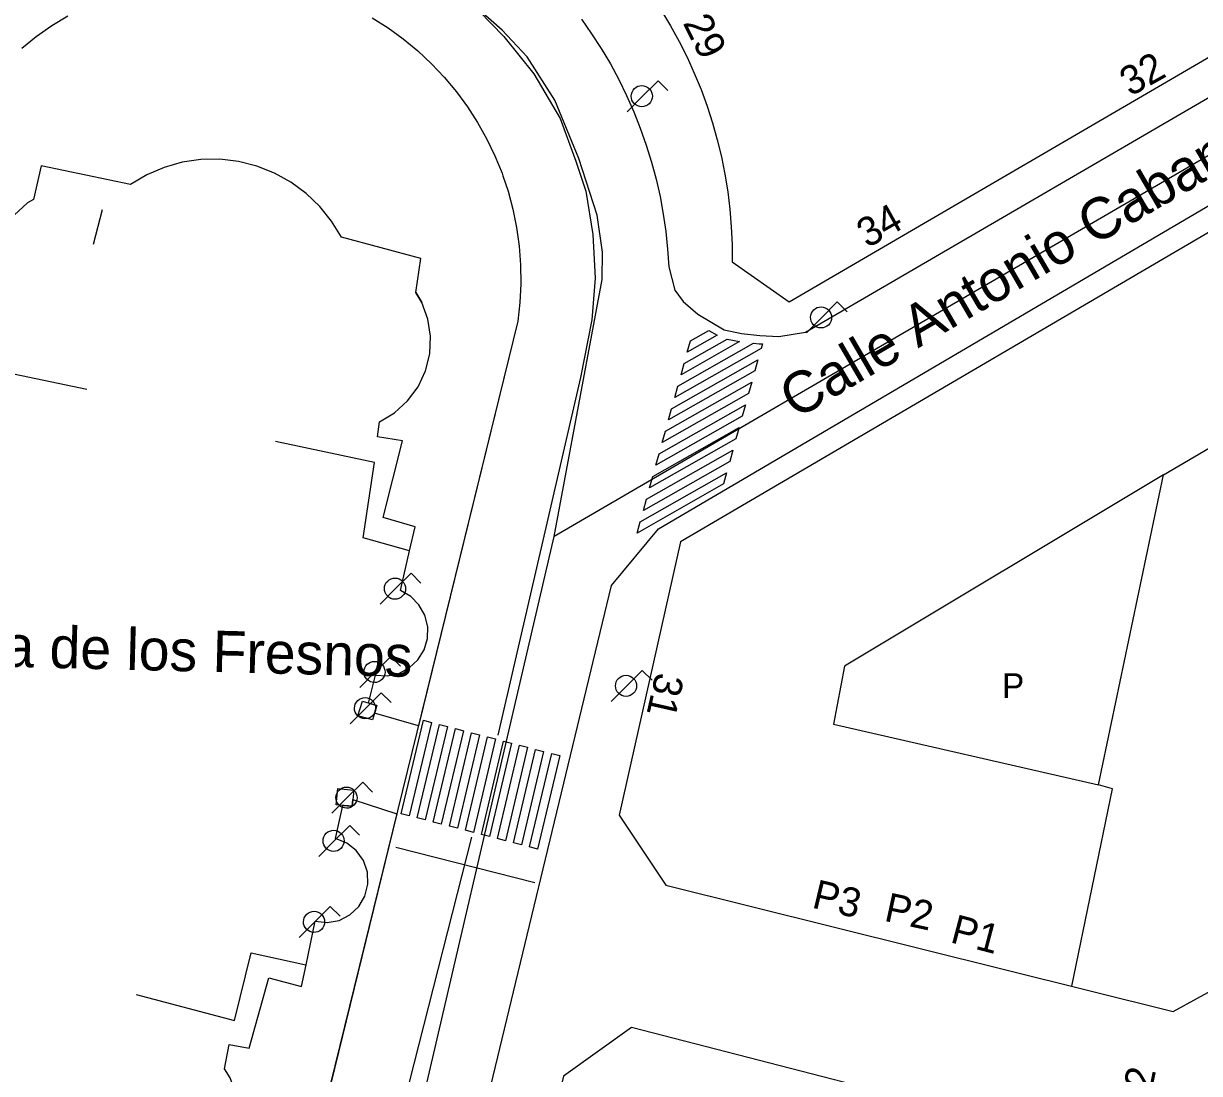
# Model space of a CAD drawing. Extents: x 282771 to 285132, y 4823109 to 4825496.
# Drawn here: x 284987.7 to 285058.8, y 4823388.8 to 4823452.2 of the extents above; entities that cross this region are included whole.
import ezdxf

# ---------------------------------------------------------------- set-up
doc = ezdxf.new("R2010")
doc.units = 0
for name, color, linetype in [('ACERA-BORDILLO', 7, 'Continuous'), ('ACERA-INTERIOR', 7, 'Continuous'), ('CALLE-EJE', 7, 'Continuous'), ('CALLE-TEXTO', 7, 'Continuous'), ('EDIFICIO', 7, 'Continuous'), ('FAROLA', 7, 'Continuous'), ('INTERIOR-EDIFICIO', 7, 'Continuous'), ('MEDIANERA', 7, 'Continuous'), ('NUM-INTERIOR', 7, 'Continuous'), ('NUM-LOCAL', 7, 'Continuous'), ('NUM-PORTAL', 7, 'Continuous'), ('PASO-PEATONES', 7, 'Continuous'), ('SENAL-VIARIA', 7, 'Continuous'), ('TXT-ALTURA-EDIFICIO', 7, 'Continuous'), ('ZONA-VERDE', 7, 'Continuous')]:
    doc.layers.add(name, color=color, linetype=linetype)

msp = doc.modelspace()

# ---------------------------------------------------------------- linework, layer by layer
at = {"layer": 'ACERA-BORDILLO'}
for points in [[(285021.433, 4823452.453), (285022.053, 4823451.573), (285022.633, 4823450.673), (285023.183, 4823449.753), (285023.693, 4823448.803), (285024.163, 4823447.843), (285024.603, 4823446.863), (285024.993, 4823445.863), (285025.353, 4823444.853), (285025.673, 4823443.823), (285025.943, 4823442.793), (285026.183, 4823441.743), (285026.373, 4823440.683), (285026.533, 4823439.623), (285026.643, 4823438.563), (285026.713, 4823437.493), (285027.083, 4823436.093), (285027.583, 4823435.403), (285028.473, 4823434.643), (285030.063, 4823433.683), (285031.113, 4823433.463), (285032.213, 4823433.353), (285033.353, 4823433.293), (285034.963, 4823433.543), (285073.374, 4823455.913)], [(284987.623, 4823450.702), (284988.503, 4823451.412), (284989.433, 4823452.062), (284990.403, 4823452.662)], [(285008.793, 4823452.533), (285009.753, 4823451.923), (285010.673, 4823451.263), (285011.543, 4823450.543), (285012.373, 4823449.763), (285013.153, 4823448.943), (285013.883, 4823448.073), (285014.553, 4823447.163), (285015.163, 4823446.203), (285015.723, 4823445.213), (285016.213, 4823444.193), (285016.643, 4823443.143), (285016.693, 4823442.983)], [(285014.443, 4823381.772), (285023.253, 4823418.252), (285026.093, 4823421.672), (285065.93, 4823445.056)], [(285016.693, 4823442.983), (285017.003, 4823442.073), (285017.293, 4823440.973), (285017.523, 4823439.863), (285017.673, 4823438.743), (285017.763, 4823437.613), (285017.773, 4823436.473), (285017.723, 4823435.343), (285017.603, 4823434.222), (285004.233, 4823379.822)]]:
    msp.add_lwpolyline(points, dxfattribs=at)
at = {"layer": 'ACERA-INTERIOR'}
msp.add_line((284991.963, 4823438.872), (284992.513, 4823440.962), dxfattribs=at)
for points in [[(284991.553, 4823430.092), (284985.863, 4823431.282), (284984.823, 4823427.152), (284981.883, 4823427.712)], [(285011.053, 4823420.342), (285008.243, 4823421.132), (285008.933, 4823425.672), (285002.953, 4823426.942)], [(285008.813, 4823410.132), (285007.933, 4823410.392), (285008.203, 4823411.272), (285009.073, 4823411.002), (285008.813, 4823410.132)], [(285007.593, 4823404.922), (285006.613, 4823405.012), (285006.723, 4823405.992), (285007.683, 4823405.892), (285007.593, 4823404.922)], [(284994.533, 4823393.552), (285000.483, 4823391.982), (285001.483, 4823396.072), (285004.793, 4823395.342)]]:
    msp.add_lwpolyline(points, dxfattribs=at)
at = {"layer": 'CALLE-EJE'}
for points in [[(285019.783, 4823421.212), (285022.693, 4823436.733), (285022.704, 4823438.389), (285022.386, 4823440.621), (285021.27, 4823444.048), (285019.835, 4823447.555), (285018.162, 4823450.185), (285016.647, 4823451.779), (285014.655, 4823453.532), (285010.431, 4823455.764), (285005.728, 4823457.836), (285001.973, 4823458.943)], [(285079.932, 4823456.234), (285019.783, 4823421.212)], [(285009.773, 4823378.252), (285019.783, 4823421.212)]]:
    msp.add_lwpolyline(points, dxfattribs=at)
at = {"layer": 'EDIFICIO'}
for points in [[(285026.273, 4823452.953), (285026.823, 4823452.043), (285027.333, 4823451.113), (285027.813, 4823450.163), (285028.253, 4823449.193), (285028.663, 4823448.203), (285029.023, 4823447.203), (285029.353, 4823446.193), (285029.643, 4823445.163), (285029.893, 4823444.133), (285030.103, 4823443.083), (285030.273, 4823442.033), (285030.393, 4823440.973), (285030.483, 4823439.913), (285030.533, 4823438.853), (285030.543, 4823437.793), (285033.983, 4823435.383), (285062.713, 4823452.123), (285053.724, 4823467.223)], [(285057.173, 4823392.532), (285061.583, 4823394.953), (285071.073, 4823440.173), (285068.263, 4823444.803), (285027.413, 4823420.882), (285023.723, 4823404.392), (285026.533, 4823400.162), (285057.173, 4823392.532)], [(285017.363, 4823375.972), (285044.132, 4823333.972), (285049.042, 4823335.252), (285058.243, 4823379.052), (285055.513, 4823383.732), (285049.443, 4823385.112), (285024.463, 4823391.562), (285020.343, 4823388.622), (285017.363, 4823375.972)]]:
    msp.add_lwpolyline(points, dxfattribs=at)
at = {"layer": 'FAROLA'}
for p, q in [((285026.063, 4823448.733), (285025.123, 4823447.803)), ((285026.653, 4823448.143), (285026.063, 4823448.733)), ((285025.123, 4823447.803), (285024.193, 4823446.863)), ((285036.893, 4823435.373), (285035.953, 4823434.443)), ((285037.483, 4823434.783), (285036.893, 4823435.373)), ((285035.953, 4823434.443), (285035.023, 4823433.503)), ((285011.153, 4823418.992), (285010.213, 4823418.062)), ((285011.743, 4823418.402), (285011.153, 4823418.992)), ((285010.213, 4823418.062), (285009.283, 4823417.122)), ((285009.913, 4823413.962), (285008.973, 4823413.032)), ((285010.503, 4823413.372), (285009.913, 4823413.962)), ((285008.973, 4823413.032), (285008.043, 4823412.092)), ((285025.111, 4823413.123), (285024.171, 4823412.193)), ((285025.701, 4823412.533), (285025.111, 4823413.123)), ((285024.171, 4823412.193), (285023.241, 4823411.253)), ((285009.343, 4823411.772), (285008.403, 4823410.842)), ((285009.933, 4823411.182), (285009.343, 4823411.772)), ((285008.403, 4823410.842), (285007.473, 4823409.902)), ((285008.223, 4823406.372), (285007.283, 4823405.442)), ((285008.813, 4823405.782), (285008.223, 4823406.372)), ((285007.283, 4823405.442), (285006.353, 4823404.502)), ((285007.443, 4823403.762), (285006.503, 4823402.832)), ((285008.033, 4823403.172), (285007.443, 4823403.762)), ((285006.503, 4823402.832), (285005.573, 4823401.892)), ((285006.263, 4823398.872), (285005.323, 4823397.942)), ((285006.853, 4823398.282), (285006.263, 4823398.872)), ((285005.323, 4823397.942), (285004.393, 4823397.002))]:
    msp.add_line(p, q, dxfattribs=at)
msp.add_circle((285024.131, 4823412.193), 0.638, dxfattribs=at)
for centre, major_axis in [((285025.083, 4823447.803), (0.361, 0.526)), ((285035.913, 4823434.443), (0.361, 0.525)), ((285010.173, 4823418.062), (0.362, 0.525)), ((285008.933, 4823413.032), (0.362, 0.525)), ((285008.363, 4823410.842), (0.362, 0.525)), ((285007.243, 4823405.442), (0.362, 0.525)), ((285006.463, 4823402.832), (0.362, 0.525)), ((285005.283, 4823397.942), (0.362, 0.525))]:
    msp.add_ellipse(centre, major_axis=major_axis, ratio=0.999979, dxfattribs=at)
at = {"layer": 'INTERIOR-EDIFICIO'}
msp.add_lwpolyline([(285037.323, 4823413.372), (285036.653, 4823409.872), (285052.663, 4823406.213), (285056.603, 4823424.933), (285037.323, 4823413.372)], dxfattribs=at)
at = {"layer": 'MEDIANERA'}
for points in [[(285056.603, 4823424.933), (285060.303, 4823427.113), (285062.143, 4823425.053), (285067.813, 4823424.653)], [(285051.053, 4823394.052), (285053.513, 4823405.973), (285052.663, 4823406.213)]]:
    msp.add_lwpolyline(points, dxfattribs=at)
at = {"layer": 'PASO-PEATONES'}
for points in [[(285027.832, 4823432.343), (285028.021, 4823433.025), (285029.136, 4823433.658), (285029.627, 4823433.362)], [(285027.073, 4823429.613), (285027.263, 4823430.295), (285031.832, 4823432.888), (285032.175, 4823432.854), (285032.364, 4823432.844), (285032.289, 4823432.573)], [(285027.453, 4823430.978), (285027.642, 4823431.66), (285030.24, 4823433.135), (285030.98, 4823432.98)], [(285026.694, 4823428.248), (285026.884, 4823428.931), (285032.099, 4823431.89), (285031.91, 4823431.208)], [(285026.315, 4823426.883), (285026.505, 4823427.566), (285031.72, 4823430.525), (285031.531, 4823429.843)], [(285025.936, 4823425.518), (285026.125, 4823426.201), (285031.341, 4823429.16), (285031.151, 4823428.478)], [(285025.557, 4823424.153), (285025.746, 4823424.836), (285030.962, 4823427.795), (285030.772, 4823427.113)], [(285025.178, 4823422.788), (285025.367, 4823423.471), (285030.583, 4823426.43), (285030.393, 4823425.748)], [(285024.798, 4823421.423), (285024.988, 4823422.106), (285030.203, 4823425.065), (285030.014, 4823424.383)], [(285010.551, 4823404.47), (285011.891, 4823410.112), (285012.375, 4823409.987), (285011.036, 4823404.344)], [(285011.52, 4823404.219), (285012.86, 4823409.862), (285013.344, 4823409.737), (285012.004, 4823404.094)], [(285012.488, 4823403.969), (285013.828, 4823409.611), (285014.312, 4823409.486), (285012.972, 4823403.843)], [(285013.456, 4823403.718), (285014.796, 4823409.361), (285015.28, 4823409.235), (285013.94, 4823403.593)], [(285014.425, 4823403.468), (285015.765, 4823409.11), (285016.249, 4823408.985), (285014.909, 4823403.342)], [(285015.393, 4823403.217), (285016.733, 4823408.86), (285017.217, 4823408.734), (285015.877, 4823403.092)], [(285016.361, 4823402.967), (285017.701, 4823408.609), (285018.185, 4823408.484), (285016.845, 4823402.841)], [(285017.33, 4823402.716), (285018.67, 4823408.359), (285019.154, 4823408.233), (285017.814, 4823402.591)], [(285018.298, 4823402.466), (285019.638, 4823408.108), (285020.122, 4823407.983), (285018.782, 4823402.34)]]:
    msp.add_lwpolyline(points, close=True, dxfattribs=at)
at = {"layer": 'SENAL-VIARIA'}
msp.add_line((285010.227, 4823402.454), (285018.619, 4823400.308), dxfattribs=at)
for points in [[(285014.486, 4823453.738), (285016.755, 4823451.396), (285018.558, 4823449.157), (285020.143, 4823446.451), (285021.106, 4823443.87), (285021.697, 4823442.066), (285022.132, 4823439.454), (285022.257, 4823436.811), (285022.07, 4823434.292), (285021.386, 4823430.809), (285016.384, 4823409.216)], [(284987.65, 4823363.454), (284990.013, 4823363.649), (284992.606, 4823364.076), (284995.128, 4823365.076), (284998.165, 4823366.587), (285000.296, 4823368.009), (285002.09, 4823369.359), (285004.493, 4823371.691), (285005.914, 4823373.611), (285007.068, 4823375.565), (285008.098, 4823377.68), (285008.731, 4823379.168), (285014.815, 4823403.053)]]:
    msp.add_lwpolyline(points, dxfattribs=at)
at = {"layer": 'ZONA-VERDE'}
for p, q in [((284989.433, 4823452.062), (284990.403, 4823452.662)), ((285008.793, 4823452.533), (285009.753, 4823451.923)), ((284988.503, 4823451.412), (284989.433, 4823452.062)), ((285009.753, 4823451.923), (285010.673, 4823451.263)), ((284987.623, 4823450.702), (284988.503, 4823451.412)), ((285010.673, 4823451.263), (285011.543, 4823450.543)), ((285011.543, 4823450.543), (285012.373, 4823449.763)), ((285012.373, 4823449.763), (285013.153, 4823448.943)), ((285013.153, 4823448.943), (285013.883, 4823448.073)), ((285013.883, 4823448.073), (285014.553, 4823447.163)), ((285014.553, 4823447.163), (285015.163, 4823446.203)), ((285015.163, 4823446.203), (285015.723, 4823445.213)), ((285015.723, 4823445.213), (285016.213, 4823444.193)), ((285016.213, 4823444.193), (285016.643, 4823443.143)), ((284988.806, 4823443.592), (284988.334, 4823441.562)), ((284994.203, 4823442.472), (284988.806, 4823443.592)), ((285016.643, 4823443.143), (285016.693, 4823442.983)), ((285016.693, 4823442.983), (285017.003, 4823442.073)), ((285017.003, 4823442.073), (285017.293, 4823440.973)), ((284987.983, 4823441.352), (284987.175, 4823440.624)), ((284988.334, 4823441.562), (284987.983, 4823441.352)), ((285017.293, 4823440.973), (285017.523, 4823439.863)), ((285017.523, 4823439.863), (285017.673, 4823438.743)), ((285011.743, 4823438.002), (285006.933, 4823439.282)), ((285017.673, 4823438.743), (285017.763, 4823437.613)), ((285011.433, 4823435.952), (285011.743, 4823438.002)), ((285017.763, 4823437.613), (285017.773, 4823436.473)), ((285017.773, 4823436.473), (285017.723, 4823435.343)), ((285011.435, 4823435.963), (285011.433, 4823435.953)), ((285011.433, 4823435.953), (285011.803, 4823435.343)), ((285011.803, 4823435.343), (285011.433, 4823435.952)), ((285011.439, 4823435.956), (285011.435, 4823435.963)), ((285011.803, 4823435.343), (285011.439, 4823435.956)), ((285012.163, 4823434.342), (285011.803, 4823435.343)), ((285017.723, 4823435.343), (285017.603, 4823434.222)), ((285017.603, 4823434.222), (285011.596, 4823409.781)), ((285012.323, 4823433.302), (285012.163, 4823434.342)), ((285012.273, 4823432.242), (285012.323, 4823433.302)), ((285012.023, 4823431.212), (285012.273, 4823432.242)), ((285011.563, 4823430.252), (285012.023, 4823431.212)), ((285010.933, 4823429.402), (285011.563, 4823430.252)), ((285010.153, 4823428.682), (285010.933, 4823429.402)), ((285009.243, 4823428.132), (285010.153, 4823428.682)), ((285009.113, 4823427.232), (285009.243, 4823428.132)), ((285009.243, 4823428.132), (285009.243, 4823428.132)), ((285009.243, 4823428.132), (285009.243, 4823428.132)), ((285011.393, 4823421.802), (285009.453, 4823422.362)), ((285011.056, 4823420.342), (285011.393, 4823421.802)), ((285010.503, 4823417.942), (285011.056, 4823420.342)), ((285011.123, 4823417.582), (285010.503, 4823417.942)), ((285011.623, 4823417.082), (285011.123, 4823417.582)), ((285011.973, 4823416.452), (285011.623, 4823417.082)), ((285012.153, 4823415.762), (285011.973, 4823416.452)), ((285012.133, 4823415.052), (285012.153, 4823415.762)), ((285011.933, 4823414.362), (285012.133, 4823415.052)), ((285011.553, 4823413.762), (285011.933, 4823414.362)), ((285011.033, 4823413.272), (285011.553, 4823413.762)), ((285008.574, 4823411.157), (285008.993, 4823412.842)), ((285008.993, 4823412.842), (285009.703, 4823412.792)), ((285009.703, 4823412.792), (285010.403, 4823412.942)), ((285010.403, 4823412.942), (285011.033, 4823413.272)), ((285009.073, 4823411.002), (285008.574, 4823411.157)), ((285008.938, 4823410.551), (285009.073, 4823411.002)), ((285011.593, 4823409.782), (285008.938, 4823410.551)), ((285011.596, 4823409.781), (285011.593, 4823409.782)), ((285006.583, 4823402.972), (285007.023, 4823404.973)), ((285007.023, 4823404.973), (285007.593, 4823404.922)), ((285007.593, 4823404.922), (285007.631, 4823405.33)), ((285007.631, 4823405.33), (285010.283, 4823404.472)), ((285010.291, 4823404.47), (285004.233, 4823379.822)), ((285010.283, 4823404.472), (285010.291, 4823404.47)), ((285007.263, 4823402.692), (285006.583, 4823402.972)), ((285007.833, 4823402.242), (285007.263, 4823402.692)), ((285008.263, 4823401.642), (285007.833, 4823402.242)), ((285008.503, 4823400.942), (285008.263, 4823401.642)), ((285008.533, 4823400.212), (285008.503, 4823400.942)), ((285008.353, 4823399.502), (285008.533, 4823400.212)), ((285007.983, 4823398.862), (285008.353, 4823399.502)), ((285007.443, 4823398.362), (285007.983, 4823398.862)), ((285004.8, 4823395.341), (285005.343, 4823397.982)), ((285005.343, 4823397.982), (285006.073, 4823397.902)), ((285006.073, 4823397.902), (285006.793, 4823398.032)), ((285006.793, 4823398.032), (285007.443, 4823398.362)), ((285004.533, 4823394.042), (285004.8, 4823395.341)), ((285001.363, 4823390.322), (285002.543, 4823394.552)), ((285002.543, 4823394.552), (285004.533, 4823394.042)), ((285000.153, 4823390.532), (285001.363, 4823390.322))]:
    msp.add_line(p, q, dxfattribs=at)
for points in [[(285006.933, 4823439.282), (285006.333, 4823440.252), (285005.623, 4823441.142), (285004.803, 4823441.932), (285003.883, 4823442.612), (285002.893, 4823443.162), (285001.833, 4823443.582), (285000.723, 4823443.862), (284999.593, 4823443.992), (284998.453, 4823443.972), (284997.323, 4823443.812), (284996.233, 4823443.502), (284995.183, 4823443.052), (284994.203, 4823442.472)], [(285009.243, 4823428.132), (285009.243, 4823428.132)], [(285009.453, 4823422.362), (285010.633, 4823426.992), (285009.113, 4823427.232)], [(285000.763, 4823386.412), (285000.593, 4823387.482), (285000.213, 4823388.512), (284999.865, 4823389.073), (285000.153, 4823390.532)]]:
    msp.add_lwpolyline(points, dxfattribs=at)

# ---------------------------------------------------------------- texts
at = {"layer": 'CALLE-TEXTO'}
for s, rotation, p in [('Calle Antonio Cabanilles', 30.2096, (285034.379, 4823428.263)), ('Plaza de los Fresnos', 358.55254, (284979.992, 4823413.517))]:
    msp.add_text(s, height=2.5, rotation=rotation, dxfattribs=at).set_placement(p)
at = {"layer": 'NUM-INTERIOR'}
for s, rotation, p in [('P3', 346.63195, (285035.298, 4823398.813)), ('P2', 347.83373, (285039.664, 4823398.012)), ('P1', 345.2275, (285043.652, 4823396.719))]:
    msp.add_text(s, height=1.75, rotation=rotation, dxfattribs=at).set_placement(p)
at = {"layer": 'NUM-LOCAL'}
msp.add_text('31', height=1.75, rotation=257.20864, dxfattribs=at).set_placement((285025.942, 4823413.064))
at = {"layer": 'NUM-PORTAL'}
for s, rotation, p in [('29', 296.58801, (285027.544, 4823452.224)), ('32', 29.30051, (285054.595, 4823447.755)), ('34', 29.3005, (285038.71, 4823438.602)), ('2', 78.33959, (285055.888, 4823387.686))]:
    msp.add_text(s, height=1.75, rotation=rotation, dxfattribs=at).set_placement(p)
at = {"layer": 'TXT-ALTURA-EDIFICIO'}
msp.add_text('P', height=1.5, rotation=0.00059, dxfattribs=at).set_placement((285046.847, 4823411.453))

doc.saveas('drawing.dxf')
